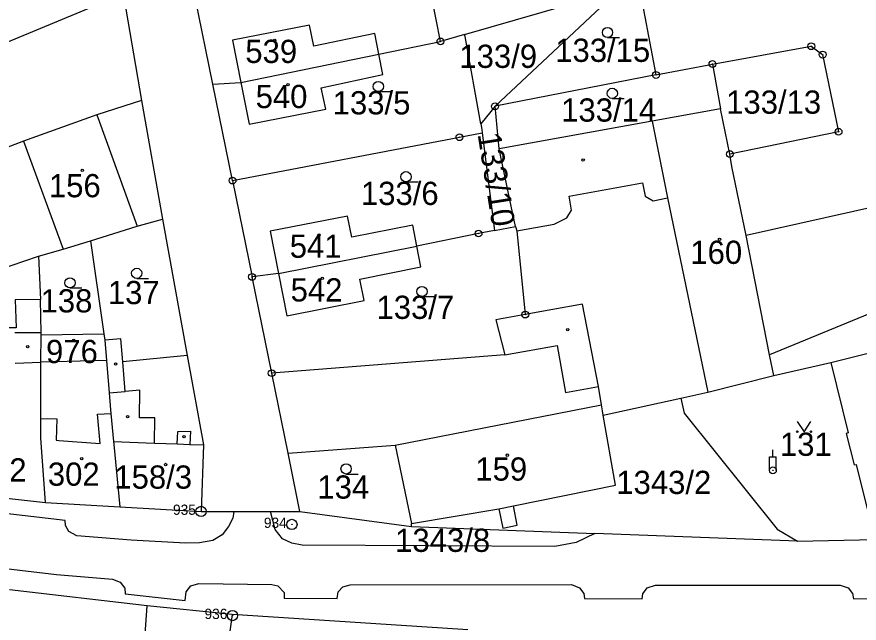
# Model space of a CAD drawing. Extents: x -537341 to -532984, y -1143469 to -1141314.
# Drawn here: x -533782.7 to -533659.4, y -1143096.5 to -1143007.7 of the extents above; entities that cross this region are included whole.
import ezdxf

# ---------------------------------------------------------------- set-up
doc = ezdxf.new("R2010")
doc.units = 0
for name, color, linetype in [('Hranice parcel', 7, 'Continuous'), ('parcelní_č_2000', 7, 'Continuous'), ('Poz předměty', 7, 'Continuous'), ('Vnitřní kresba', 7, 'Continuous'), ('Značky bodu BP', 7, 'Continuous'), ('Značky budov', 7, 'Continuous'), ('Značky kultur', 7, 'Continuous')]:
    doc.layers.add(name, color=color, linetype=linetype)

msp = doc.modelspace()

# ---------------------------------------------------------------- linework, layer by layer
at = {"layer": 'Hranice parcel'}
for p, q in [((-533720.72, -1143011.28), (-533723.56, -1142996.52)), ((-533692.03, -1143001.3), (-533689.17, -1143016.19)), ((-533767.15, -1143004.29), (-533764.49, -1143019.94)), ((-533754.02, -1143017.55), (-533756.78, -1143003.94)), ((-533717.21, -1143010.27), (-533694.56, -1143003.73)), ((-533694.56, -1143003.73), (-533712.73, -1143020.79)), ((-533717.21, -1143010.27), (-533720.72, -1143011.28)), ((-533729.74, -1143013.15), (-533720.72, -1143011.28)), ((-533749.93, -1143017.28), (-533729.74, -1143013.15)), ((-533689.17, -1143016.19), (-533680.9, -1143014.59)), ((-533680.9, -1143014.59), (-533679.71, -1143021.14)), ((-533689.17, -1143016.19), (-533712.73, -1143020.79)), ((-533754.02, -1143017.55), (-533749.93, -1143017.28)), ((-533751.15, -1143031.66), (-533754.02, -1143017.55)), ((-533764.49, -1143019.94), (-533761.42, -1143037.32)), ((-533712.73, -1143020.79), (-533714.82, -1143023.34)), ((-533712.1, -1143027), (-533712.73, -1143020.79)), ((-533678.36, -1143027.79), (-533679.71, -1143021.14)), ((-533714.61, -1143024.68), (-533712.8, -1143038.98)), ((-533781.73, -1143025.89), (-533795.78, -1143031.29)), ((-533781.73, -1143025.89), (-533775.92, -1143041.71)), ((-533622.05, -1143027.66), (-533675.98, -1143039.7)), ((-533751.15, -1143031.66), (-533748.29, -1143045.77)), ((-533761.42, -1143037.32), (-533757.78, -1143057.28)), ((-533712.8, -1143038.98), (-533709.75, -1143038.4)), ((-533672.54, -1143057.19), (-533675.98, -1143039.7)), ((-533775.92, -1143041.71), (-533771.96, -1143040.47)), ((-533771.96, -1143040.47), (-533769.98, -1143054.11)), ((-533744.4, -1143045.29), (-533724.17, -1143041.25)), ((-533790.52, -1143046.44), (-533779.54, -1143042.76)), ((-533779.54, -1143042.76), (-533775.92, -1143041.71)), ((-533779.54, -1143042.76), (-533779.26, -1143049.08)), ((-533744.4, -1143045.29), (-533748.29, -1143045.77)), ((-533745.42, -1143059.88), (-533748.29, -1143045.77)), ((-533779.19, -1143058.26), (-533779.18, -1143054.26)), ((-533779.18, -1143054.26), (-533769.98, -1143054.11)), ((-533769.98, -1143054.11), (-533769.84, -1143055.06)), ((-533769.84, -1143055.06), (-533769.6, -1143058)), ((-533671.93, -1143060.22), (-533672.54, -1143057.19)), ((-533769.6, -1143058), (-533779.19, -1143058.26)), ((-533743.03, -1143071.61), (-533745.42, -1143059.88)), ((-533696.88, -1143066.05), (-533685.54, -1143063.54)), ((-533741.3, -1143080.16), (-533743.03, -1143071.61)), ((-533790.4, -1143077.5), (-533778.55, -1143078.8)), ((-533778.55, -1143078.8), (-533767.63, -1143079.47)), ((-533767.63, -1143079.47), (-533755.76, -1143080.13)), ((-533755.76, -1143080.13), (-533750.98, -1143080.14)), ((-533750.98, -1143080.14), (-533751.13, -1143081.11)), ((-533750.98, -1143080.14), (-533745.6, -1143080.15)), ((-533745.6, -1143080.15), (-533741.3, -1143080.16)), ((-533744.89, -1143082.79), (-533745.6, -1143080.15)), ((-533741.3, -1143080.16), (-533724.94, -1143082.34)), ((-533724.94, -1143082.34), (-533724.97, -1143081.92)), ((-533724.94, -1143082.34), (-533698.14, -1143083.36)), ((-533698.14, -1143083.36), (-533700.87, -1143084.7)), ((-533668.44, -1143084.49), (-533698.14, -1143083.36)), ((-533668.44, -1143084.49), (-533657.13, -1143084.25)), ((-533763.64, -1143093.97), (-533783.81, -1143091.64)), ((-533751.2, -1143095.24), (-533763.64, -1143093.97))]:
    msp.add_line(p, q, dxfattribs=at)
for points in [[(-533767.15, -1143004.29), (-533798.9, -1143017.55), (-533822.76, -1143028.59)], [(-533729.74, -1143013.15), (-533730.34, -1143010.14), (-533739.26, -1143012), (-533739.9, -1143008.9), (-533751.15, -1143011.12), (-533749.93, -1143017.28)], [(-533714.82, -1143023.34), (-533717.11, -1143010.58), (-533717.21, -1143010.27)], [(-533680.9, -1143014.59), (-533666.44, -1143011.98), (-533664.78, -1143013.22), (-533662.45, -1143024.52), (-533678.36, -1143027.79)], [(-533749.93, -1143017.28), (-533748.72, -1143023.42), (-533737.49, -1143021.2), (-533738.16, -1143018.07), (-533729.15, -1143016.15), (-533729.74, -1143013.15)], [(-533764.49, -1143019.94), (-533771.03, -1143022.04), (-533781.73, -1143025.89)], [(-533679.71, -1143021.14), (-533689.72, -1143022.95), (-533712.1, -1143027)], [(-533714.82, -1143023.34), (-533714.67, -1143024.19), (-533714.61, -1143024.68)], [(-533751.15, -1143031.66), (-533717.94, -1143025.31), (-533714.61, -1143024.68)], [(-533709.75, -1143038.4), (-533710.39, -1143035.43), (-533712.1, -1143027)], [(-533675.98, -1143039.7), (-533678.07, -1143029.62), (-533678.36, -1143027.79)], [(-533620.62, -1143035.85), (-533647.23, -1143048.1), (-533654.4, -1143049.71), (-533672.54, -1143057.19)], [(-533771.96, -1143040.47), (-533765.09, -1143038.33), (-533761.42, -1143037.32)], [(-533724.17, -1143041.25), (-533724.77, -1143038.22), (-533733.7, -1143039.96), (-533734.31, -1143036.86), (-533745.62, -1143039.1), (-533744.4, -1143045.29)], [(-533712.8, -1143038.98), (-533715.14, -1143039.42), (-533724.17, -1143041.25)], [(-533709.75, -1143038.4), (-533709.55, -1143039.05), (-533708.3, -1143051.29)], [(-533744.4, -1143045.29), (-533743.18, -1143051.47), (-533731.89, -1143049.24), (-533732.53, -1143046.13), (-533723.57, -1143044.28), (-533724.17, -1143041.25)], [(-533779.26, -1143049.08), (-533782.95, -1143049.13), (-533782.83, -1143053.23), (-533790.41, -1143053.22)], [(-533779.18, -1143054.26), (-533779.18, -1143053.96), (-533779.26, -1143049.08)], [(-533696.88, -1143066.05), (-533696.99, -1143065.38), (-533697.14, -1143064.5), (-533697.59, -1143061.85), (-533699.91, -1143049.78), (-533704.26, -1143050.56), (-533708.3, -1143051.29)], [(-533708.3, -1143051.29), (-533712.63, -1143052.06), (-533711.27, -1143057.19), (-533745.42, -1143059.88)], [(-533757.78, -1143057.28), (-533767.23, -1143058.2), (-533767.5, -1143054.87), (-533769.84, -1143055.06)], [(-533757.78, -1143057.28), (-533755.39, -1143070.39), (-533755.76, -1143080.13)], [(-533778.55, -1143078.8), (-533779.21, -1143069.38), (-533779.2, -1143066.52), (-533779.19, -1143058.26)], [(-533769.6, -1143058), (-533769.21, -1143062.74), (-533769, -1143065.26), (-533768.96, -1143065.78), (-533768.56, -1143069.89), (-533768.51, -1143070.34), (-533767.63, -1143079.47)], [(-533671.93, -1143060.22), (-533663.59, -1143058.34), (-533661.02, -1143068.63), (-533661.31, -1143068.71), (-533660.16, -1143073.31), (-533659.87, -1143073.24), (-533657.13, -1143084.25)], [(-533685.54, -1143063.54), (-533681.6, -1143062.67), (-533671.93, -1143060.22)], [(-533685.54, -1143063.54), (-533685.06, -1143065.73), (-533671.45, -1143082.71), (-533668.44, -1143084.49)], [(-533724.97, -1143081.92), (-533712.18, -1143079.76), (-533711.61, -1143082.57), (-533709.51, -1143082.14), (-533710.04, -1143079.32), (-533695.11, -1143076.3), (-533696.88, -1143066.05)], [(-533743.03, -1143071.61), (-533727.35, -1143070.44), (-533724.97, -1143081.92)], [(-533751.13, -1143081.11), (-533751.73, -1143082.36), (-533752.67, -1143083.58), (-533754.04, -1143084.39), (-533755.98, -1143084.74), (-533758.02, -1143084.77), (-533766, -1143084.36), (-533773.96, -1143083.69), (-533775.11, -1143083.06), (-533775.61, -1143082.21), (-533775.67, -1143081.46), (-533795.35, -1143079.17)], [(-533700.87, -1143084.7), (-533703.96, -1143085.27), (-533740.98, -1143085.09), (-533742.45, -1143084.8), (-533743.83, -1143084.15), (-533744.89, -1143082.79)], [(-533787.68, -1143088.1), (-533776.92, -1143089.36), (-533768.7, -1143090.06), (-533767.59, -1143090.48), (-533766.93, -1143091.38), (-533766.86, -1143092.21), (-533758.07, -1143093.17), (-533757.94, -1143091.9), (-533757.23, -1143091.04), (-533756.06, -1143090.69), (-533745.42, -1143090.83), (-533744.54, -1143091.05), (-533743.6, -1143091.99), (-533743.58, -1143092.86), (-533735.85, -1143092.9), (-533735.67, -1143091.92), (-533734.99, -1143091.18), (-533733.92, -1143090.87), (-533701.52, -1143090.86), (-533700.34, -1143091.33), (-533699.74, -1143092.17), (-533699.61, -1143092.9), (-533691.17, -1143092.92), (-533691.07, -1143092.21), (-533690.45, -1143091.34), (-533689.26, -1143090.91), (-533662.22, -1143090.94), (-533661.05, -1143091.34), (-533660.42, -1143092.16), (-533660.26, -1143092.92), (-533648.59, -1143092.9)], [(-533785.04, -1143125.67), (-533772.51, -1143125.91), (-533770.83, -1143103.61), (-533764.36, -1143104.35), (-533763.64, -1143093.97)], [(-533751.2, -1143095.24), (-533752.67, -1143105.73), (-533755.6, -1143126.62)], [(-533716.69, -1143097.47), (-533720.42, -1143097.23), (-533751.2, -1143095.24)]]:
    msp.add_lwpolyline(points, dxfattribs=at)
at = {"layer": 'Poz předměty'}
for p, q in [((-533672.06, -1143072.12), (-533672.06, -1143071.12)), ((-533672.56, -1143072.12), (-533671.56, -1143072.12)), ((-533672.56, -1143074.12), (-533672.56, -1143072.12)), ((-533671.56, -1143074.12), (-533671.56, -1143072.12))]:
    msp.add_line(p, q, dxfattribs=at)
for radius in [0.5, 0.0303]:
    msp.add_circle((-533672.06, -1143074.12), radius, dxfattribs=at)
at = {"layer": 'Vnitřní kresba'}
for p, q in [((-533771.03, -1143022.04), (-533770.67, -1143022.98)), ((-533770.67, -1143022.98), (-533765.09, -1143038.33)), ((-533689.72, -1143022.95), (-533687.48, -1143034.21)), ((-533701.9, -1143033.94), (-533691.15, -1143031.98)), ((-533691.15, -1143031.98), (-533690.74, -1143033.95)), ((-533701.52, -1143035.99), (-533701.9, -1143033.94)), ((-533690.74, -1143033.95), (-533689.58, -1143034.61)), ((-533689.58, -1143034.61), (-533687.48, -1143034.21)), ((-533687.48, -1143034.21), (-533681.6, -1143062.67)), ((-533702.22, -1143037.13), (-533701.52, -1143035.99)), ((-533704.07, -1143038.03), (-533702.22, -1143037.13)), ((-533709.55, -1143039.05), (-533704.07, -1143038.03)), ((-533779.18, -1143053.96), (-533783.02, -1143053.95)), ((-533711.27, -1143057.19), (-533703.64, -1143055.82)), ((-533703.64, -1143055.82), (-533702.4, -1143062.71)), ((-533663.59, -1143058.34), (-533652.69, -1143055.56)), ((-533782.96, -1143058.4), (-533779.19, -1143058.26)), ((-533766.87, -1143062.55), (-533767.23, -1143058.2)), ((-533769.21, -1143062.74), (-533766.87, -1143062.55)), ((-533764.74, -1143062.38), (-533766.87, -1143062.55)), ((-533764.75, -1143066.4), (-533764.74, -1143062.38)), ((-533702.4, -1143062.71), (-533697.59, -1143061.85)), ((-533727.35, -1143070.44), (-533697.14, -1143064.5)), ((-533770.92, -1143065.88), (-533768.96, -1143065.78)), ((-533770.53, -1143070.19), (-533770.92, -1143065.88)), ((-533779.2, -1143066.52), (-533776.89, -1143066.59)), ((-533776.89, -1143066.59), (-533776.96, -1143069.69)), ((-533762.54, -1143066.41), (-533764.75, -1143066.4)), ((-533762.55, -1143070.12), (-533762.54, -1143066.41)), ((-533759.23, -1143070.24), (-533759.16, -1143068.4)), ((-533759.16, -1143068.4), (-533757.32, -1143068.37)), ((-533757.32, -1143068.37), (-533757.39, -1143070.31)), ((-533776.96, -1143069.69), (-533776.57, -1143069.74)), ((-533776.57, -1143069.74), (-533770.53, -1143070.19)), ((-533768.56, -1143069.89), (-533762.55, -1143070.12)), ((-533762.55, -1143070.12), (-533759.23, -1143070.24)), ((-533759.23, -1143070.24), (-533757.39, -1143070.31)), ((-533757.39, -1143070.31), (-533755.39, -1143070.39)), ((-533712.18, -1143079.76), (-533710.04, -1143079.32))]:
    msp.add_line(p, q, dxfattribs=at)
at = {"layer": 'Značky bodu BP'}
for centre, radius in [((-533720.72, -1143011.28), 0.5), ((-533720.72, -1143011.28), 0.0303), ((-533666.44, -1143011.98), 0.5), ((-533666.44, -1143011.98), 0.0303), ((-533664.78, -1143013.22), 0.5), ((-533664.78, -1143013.22), 0.0303), ((-533680.9, -1143014.59), 0.5), ((-533689.17, -1143016.19), 0.5), ((-533680.9, -1143014.59), 0.0303), ((-533689.17, -1143016.19), 0.0303), ((-533712.73, -1143020.79), 0.5), ((-533712.73, -1143020.79), 0.0303), ((-533662.45, -1143024.52), 0.5), ((-533717.94, -1143025.31), 0.5), ((-533717.94, -1143025.31), 0.0303), ((-533662.45, -1143024.52), 0.0303), ((-533678.36, -1143027.79), 0.5), ((-533678.36, -1143027.79), 0.0303), ((-533751.15, -1143031.66), 0.5), ((-533751.15, -1143031.66), 0.0303), ((-533715.14, -1143039.42), 0.5), ((-533715.14, -1143039.42), 0.0303), ((-533748.29, -1143045.77), 0.5), ((-533748.29, -1143045.77), 0.0303), ((-533708.3, -1143051.29), 0.5), ((-533708.3, -1143051.29), 0.0303), ((-533745.42, -1143059.88), 0.5), ((-533745.42, -1143059.88), 0.0303), ((-533755.76, -1143080.13), 0.75), ((-533755.76, -1143080.13), 0.03), ((-533742.46, -1143082.04), 0.75), ((-533742.46, -1143082.04), 0.03), ((-533751.15, -1143095.39), 0.75), ((-533751.15, -1143095.39), 0.03)]:
    msp.add_circle(centre, radius, dxfattribs=at)
at = {"layer": 'Značky budov'}
for centre in [(-533744.98, -1143011.14), (-533743.03, -1143017.6), (-533699.83, -1143028.66), (-533773.15, -1143030.15), (-533738.51, -1143039.62), (-533679.87, -1143040.28), (-533738.01, -1143045.98), (-533702.08, -1143053.52), (-533774.4, -1143055.07), (-533781.12, -1143056.01), (-533768.27, -1143058.54), (-533766.5, -1143066.24), (-533758.24, -1143069.19), (-533773.23, -1143072.4), (-533710.93, -1143071.89), (-533760.95, -1143073.26)]:
    msp.add_circle(centre, 0.175, dxfattribs=at)
at = {"layer": 'Značky kultur'}
for p, q in [((-533696.27, -1143010.72), (-533694.52, -1143010.72)), ((-533729.81, -1143018.64), (-533728.06, -1143018.64)), ((-533695.56, -1143019.64), (-533693.81, -1143019.64)), ((-533725.76, -1143031.85), (-533724.01, -1143031.85)), ((-533765.18, -1143046), (-533763.43, -1143046)), ((-533774.94, -1143047.39), (-533773.19, -1143047.39)), ((-533723.42, -1143048.66), (-533721.67, -1143048.66)), ((-533734.53, -1143074.65), (-533732.78, -1143074.65))]:
    msp.add_line(p, q, dxfattribs=at)
msp.add_lwpolyline([(-533668.5, -1143066.95), (-533667.5, -1143068.45), (-533666.5, -1143066.95)], dxfattribs=at)
for centre, radius in [((-533696.27, -1143009.97), 0.75), ((-533729.81, -1143017.89), 0.75), ((-533695.56, -1143018.89), 0.75), ((-533725.76, -1143031.1), 0.75), ((-533765.18, -1143045.25), 0.75), ((-533774.94, -1143046.64), 0.75), ((-533723.42, -1143047.91), 0.75), ((-533668.5, -1143068.45), 0.1), ((-533666.5, -1143068.45), 0.1), ((-533734.53, -1143073.9), 0.75)]:
    msp.add_circle(centre, radius, dxfattribs=at)

# ---------------------------------------------------------------- texts
at = {"layer": 'parcelní_č_2000'}
for s, p in [('133/15', (-533703.92, -1143014.28)), ('539', (-533749.28, -1143014.44)), ('133/9', (-533717.95, -1143015.16)), ('540', (-533747.77, -1143021.05)), ('133/5', (-533736.49, -1143021.97)), ('133/13', (-533678.9, -1143021.87)), ('133/14', (-533703.05, -1143023.03)), ('156', (-533778.03, -1143034.11)), ('133/6', (-533732.36, -1143035.24)), ('541', (-533742.78, -1143042.98)), ('160', (-533684.14, -1143043.87)), ('137', (-533769.4, -1143049.77)), ('542', (-533742.65, -1143049.38)), ('138', (-533779.25, -1143050.98)), ('133/7', (-533730.08, -1143051.93)), ('976', (-533778.45, -1143058.4)), ('131', (-533671.03, -1143071.99)), ('262', (-533788.88, -1143075.75)), ('159', (-533715.61, -1143075.62)), ('302', (-533778.18, -1143076.37)), ('158/3', (-533768.45, -1143076.8)), ('134', (-533738.73, -1143078.26)), ('1343/2', (-533694.98, -1143077.58)), ('1343/8', (-533727.35, -1143086.06))]:
    msp.add_text(s, height=3.4, dxfattribs=at).set_placement(p)
msp.add_text('133/10', height=3.4, rotation=279, dxfattribs=at).set_placement((-533715.29, -1143024.86))
at = {"layer": 'Značky bodu BP'}
for s, p in [('935', (-533759.86, -1143080.63)), ('934', (-533746.56, -1143082.54)), ('936', (-533755.25, -1143095.89))]:
    msp.add_text(s, height=1.5, dxfattribs=at).set_placement(p)

doc.saveas('drawing.dxf')
